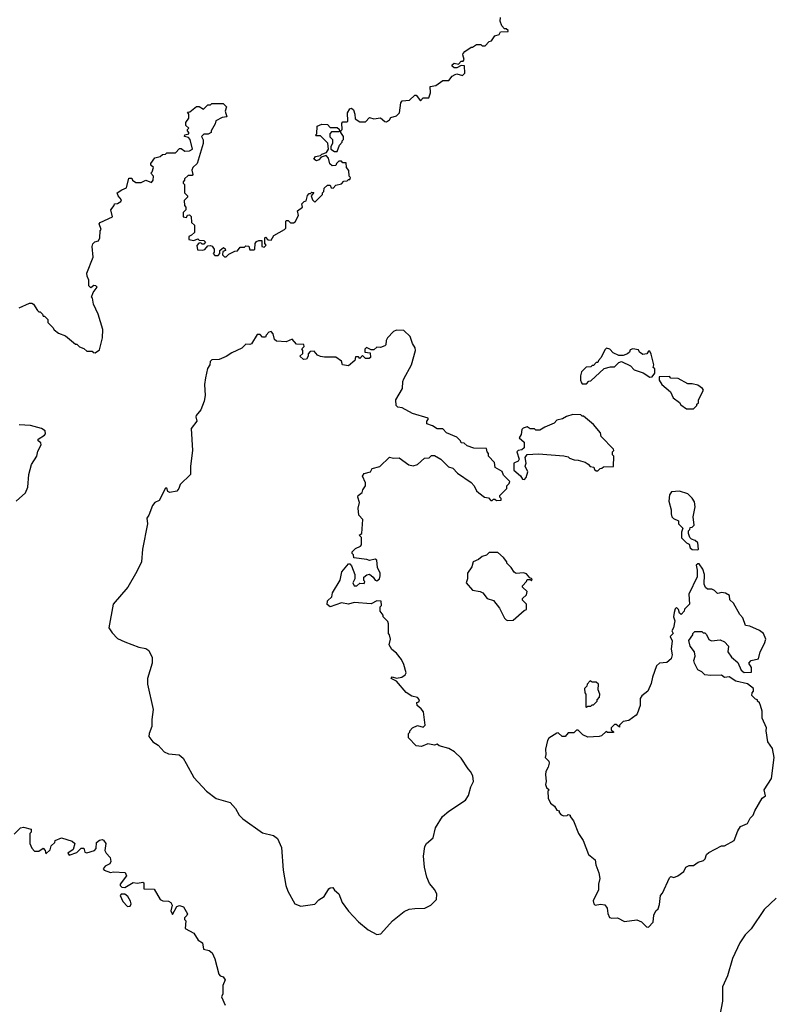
# Model space of a CAD drawing. Extents: x 2087054 to 2277909, y 548907 to 753496.
# Tile 402 of 444: x 2234699 to 2240066, y 687042 to 694036. Entities that reach past the tile are written whole.
import ezdxf

# ---------------------------------------------------------------- set-up
doc = ezdxf.new("R2010")
doc.units = 0

msp = doc.modelspace()

# ---------------------------------------------------------------- linework, layer by layer
at = {"layer": '0CON20XD'}
for points in [[(2235425, 692827.5), (2235458.3, 692841.7), (2235475, 692910), (2235495, 692910), (2235500, 692895), (2235525, 692880), (2235561.7, 692878.3), (2235595, 692896.7), (2235635, 692880), (2235647.5, 692895), (2235650, 692925), (2235630, 692945), (2235640, 692955), (2235650, 692985), (2235631.7, 693001.7), (2235630, 693015), (2235660, 693055), (2235697, 693063), (2235713, 693077), (2235735, 693080), (2235745, 693090), (2235805, 693090), (2235835, 693120), (2235845, 693120), (2235872.5, 693102.5), (2235906.4, 693103.6), (2235927.5, 693115), (2235910, 693185), (2235898.3, 693198.3), (2235870, 693205), (2235871.7, 693218.3), (2235900, 693225), (2235900, 693235), (2235890, 693245), (2235890, 693255), (2235900, 693265), (2235880, 693285), (2235880, 693305), (2235900, 693335), (2235900, 693365), (2235891.7, 693378.3), (2235908.3, 693381.7), (2235955, 693420), (2235975, 693420), (2236005, 693400), (2236035, 693430), (2236055, 693430), (2236065, 693440), (2236145, 693440), (2236167, 693417), (2236157.5, 693385), (2236170, 693345), (2236138.3, 693341.7), (2236091.7, 693318.3), (2236087.5, 693295), (2236060, 693245), (2236060, 693235), (2236037, 693223), (2236008.3, 693221.7), (2235990, 693205), (2236001.7, 693181.7), (2236003.3, 693155), (2235960, 693015), (2235930, 692985), (2235923, 692967), (2235930, 692935), (2235925, 692930), (2235895, 692930), (2235870, 692905), (2235870, 692895), (2235860, 692885), (2235860, 692875), (2235870, 692865), (2235870, 692805), (2235890, 692785), (2235890, 692775), (2235868.3, 692751.7), (2235870, 692715), (2235880, 692705), (2235880, 692685), (2235860, 692665), (2235860, 692635), (2235885, 692630), (2235891.7, 692648.3), (2235905, 692650), (2235917, 692637), (2235920, 692595), (2235940, 692575), (2235940, 692525), (2235920, 692505), (2235900, 692495), (2235900, 692475), (2235935, 692467.5), (2235965, 692480), (2235975, 692470), (2236007, 692467), (2236020, 692455), (2236008.3, 692441.7), (2235995, 692440), (2235985, 692450), (2235971.7, 692448.3), (2235958.3, 692431.7), (2235961.7, 692401.7), (2235995, 692397.5), (2236015, 692402.5), (2236035, 692430), (2236055, 692432.5), (2236066.4, 692426.4), (2236080, 692405), (2236080, 692385), (2236072.5, 692375), (2236085, 692360), (2236108.3, 692361.7), (2236120, 692375), (2236120, 692395), (2236147, 692417), (2236158.3, 692408.3), (2236160, 692395), (2236141.7, 692388.3), (2236140, 692365), (2236155, 692350), (2236165, 692350), (2236185, 692370), (2236228.3, 692391.7), (2236247, 692393), (2236265, 692420), (2236295, 692420), (2236305, 692430), (2236326.4, 692426.4), (2236335, 692400), (2236365, 692400), (2236370, 692405), (2236372.5, 692445), (2236380.7, 692459.3), (2236398.3, 692468.3), (2236418.3, 692468.3), (2236420, 692425), (2236435, 692420), (2236450, 692435), (2236440, 692445), (2236440, 692485), (2236445, 692490), (2236461.7, 692471.7), (2236485, 692470), (2236505, 692502.5), (2236580, 692545), (2236590, 692555), (2236590, 692605), (2236595, 692610), (2236605, 692610), (2236622.5, 692592.5), (2236645, 692592.5), (2236655, 692600), (2236680, 692645), (2236673, 692677), (2236707, 692703), (2236703, 692727), (2236720, 692745), (2236735, 692750), (2236743, 692787), (2236755, 692800), (2236765, 692800), (2236775, 692810), (2236788.3, 692808.3), (2236770, 692785), (2236780, 692755), (2236795, 692740), (2236850, 692795), (2236850, 692805), (2236860, 692815), (2236861.7, 692838.3), (2236885, 692860), (2236905, 692860), (2236911.7, 692841.7), (2236925, 692840), (2236945, 692860), (2236985, 692870), (2237001.7, 692888.3), (2237025, 692890), (2237035, 692900), (2237045, 692900), (2237050, 692915), (2237040, 692925), (2237037.5, 692965), (2237020, 692985), (2237018.3, 693018.3), (2236995, 693020), (2236985, 693030), (2236965, 693030), (2236950, 693015), (2236945, 693000), (2236918.3, 692998.3), (2236901.7, 693011.7), (2236891.7, 693051.7), (2236875, 693070), (2236841.7, 693058.3), (2236825, 693040), (2236807, 693033), (2236787.5, 693045), (2236800, 693065), (2236835, 693070), (2236845, 693080), (2236878.3, 693091.7), (2236892.5, 693115), (2236888.3, 693158.3), (2236835, 693210), (2236805, 693210), (2236800, 693215), (2236810, 693225), (2236811.7, 693278.3), (2236845, 693292.5), (2236885, 693290), (2236905, 693270), (2236955, 693270), (2236968.3, 693258.3), (2236970, 693245), (2236965, 693240), (2236915, 693240), (2236902.5, 693225), (2236902.5, 693202.5), (2236920, 693185), (2236920, 693155), (2236910, 693135), (2236910, 693115), (2236935, 693100), (2236955, 693100), (2236970, 693145), (2236990, 693165), (2236990, 693175), (2237000, 693185), (2237000, 693205), (2236980, 693235), (2236980, 693245), (2236990, 693255), (2236988.3, 693301.7), (2236995, 693310), (2237025, 693310), (2237030, 693315), (2237027.5, 693375), (2237045, 693402.5), (2237057, 693407), (2237070, 693395), (2237080, 693365), (2237081.7, 693331.7), (2237115, 693310), (2237155, 693310), (2237185, 693340), (2237215, 693332.5), (2237261.7, 693338.3), (2237293, 693313), (2237305, 693310), (2237326.4, 693323.6), (2237335, 693340), (2237375, 693352.5), (2237397.5, 693375), (2237407.5, 693445), (2237415, 693460), (2237467, 693463), (2237505, 693500), (2237515, 693500), (2237545, 693460), (2237565, 693480), (2237605, 693480), (2237617.5, 693515), (2237615, 693560), (2237655, 693567.5), (2237705, 693602.5), (2237747, 693603), (2237770, 693635), (2237793, 693647), (2237805, 693650), (2237845, 693640), (2237860, 693655), (2237858.3, 693708.3), (2237835, 693710), (2237805, 693692.5), (2237785, 693692.5), (2237770, 693705), (2237770, 693715), (2237785, 693727.5), (2237815, 693720), (2237835, 693740), (2237848.3, 693741.7), (2237857.5, 693752.5), (2237847.5, 693785), (2237850, 693795), (2237860.7, 693809.3), (2237905, 693840), (2237915, 693840), (2237945, 693860), (2237975, 693860), (2237985, 693850), (2238005, 693850), (2238035, 693880), (2238050, 693885), (2238075, 693920), (2238105, 693930), (2238115, 693950), (2238168.3, 693951.7), (2238168.3, 693958.3), (2238155, 693970), (2238141.7, 693971.7), (2238123, 693993), (2238112.5, 694025), (2238115, 694050)], [(2234695, 691990), (2234768.3, 692021.7), (2234785, 692022.5), (2234797.5, 692015), (2234825, 691970), (2234835, 691960), (2234845, 691960), (2234860, 691945), (2234865, 691930), (2234875, 691930), (2234888.3, 691918.3), (2234900, 691905), (2234900, 691885), (2234935, 691850), (2234943.6, 691833.6), (2234975, 691810), (2235025, 691790), (2235095, 691730), (2235105, 691730), (2235123, 691713), (2235155, 691700), (2235175, 691680), (2235215, 691680), (2235221.7, 691671.7), (2235235, 691670), (2235265, 691690), (2235287.5, 691775), (2235290, 691835), (2235257.5, 691945), (2235222.5, 692015), (2235217, 692057), (2235210, 692065), (2235221.7, 692098.3), (2235250, 692135), (2235240, 692145), (2235225, 692146.7), (2235205, 692130), (2235190, 692145), (2235190, 692185), (2235177.5, 692215), (2235176.7, 692235), (2235221.7, 692348.3), (2235213.3, 692425), (2235217.5, 692442.5), (2235233, 692457), (2235260, 692465), (2235267.5, 692485), (2235270, 692535), (2235277.5, 692545), (2235262.5, 692585), (2235270, 692595), (2235357.5, 692635), (2235347.5, 692685), (2235370, 692715), (2235371.7, 692728.3), (2235395, 692730), (2235417.5, 692745), (2235422.5, 692755), (2235397.5, 692785), (2235392.5, 692805), (2235425, 692827.5)], [(2237235, 687536.7), (2237265, 687542.5), (2237346.7, 687635), (2237429.3, 687700.7), (2237465, 687716.7), (2237505, 687723.3), (2237576.4, 687723.6), (2237620, 687745), (2237660, 687785), (2237662.5, 687825), (2237647.5, 687855), (2237610.5, 687900.5), (2237591.2, 687945), (2237573.8, 688015), (2237568, 688095), (2237577.7, 688162.3), (2237588.8, 688185), (2237636.2, 688225), (2237653.3, 688295), (2237702.5, 688375), (2237746.4, 688413.6), (2237865, 688492.5), (2237886.7, 688525), (2237903.6, 688586.4), (2237922.5, 688625), (2237917.5, 688665), (2237902.5, 688695), (2237883.9, 688713.9), (2237835, 688790), (2237787.5, 688835), (2237747.7, 688857.7), (2237678.3, 688878.3), (2237665, 688890), (2237645, 688882.5), (2237598.3, 688891.7), (2237553, 688873), (2237515, 688877.5), (2237460, 688935), (2237460, 688965), (2237470, 688975), (2237470, 688985), (2237490, 689005), (2237525, 689022.5), (2237565, 689010), (2237580, 689025), (2237568.3, 689118.3), (2237551.7, 689141.7), (2237522.5, 689165), (2237520, 689185), (2237535, 689190), (2237540, 689205), (2237525, 689220), (2237485, 689230), (2237445, 689257.5), (2237375, 689336.7), (2237337.5, 689355), (2237345, 689366.7), (2237375, 689358.8), (2237414.4, 689365.6), (2237438.3, 689381.7), (2237443.6, 689396.4), (2237428, 689455), (2237411.2, 689491.2), (2237375.9, 689535.9), (2237342.3, 689562.3), (2237322.5, 689595), (2237332.5, 689635), (2237327, 689667), (2237320, 689675), (2237320, 689745), (2237315, 689760), (2237280, 689795), (2237280, 689805), (2237260, 689835), (2237260, 689865), (2237270, 689875), (2237266.4, 689906.4), (2237235, 689907.5), (2237195, 689887.5), (2237076.1, 689896.1), (2237035, 689884), (2236986.1, 689893.9), (2236905, 689866.2), (2236882.5, 689882.5), (2236885, 689906.7), (2236916.7, 689935), (2236921.2, 689965), (2236975.9, 690054.1), (2236986.4, 690113.6), (2237035, 690170), (2237045, 690170), (2237056.1, 690156.1), (2237078.8, 690095), (2237080, 690065), (2237066.2, 690035), (2237075, 690013.3), (2237095, 690013.3), (2237115, 690032.5), (2237145, 690030), (2237150, 690045), (2237143, 690053), (2237142.5, 690075), (2237165, 690093.3), (2237185, 690096), (2237210.8, 690075), (2237224.1, 690054.1), (2237235, 690048.8), (2237253.8, 690065), (2237260, 690085), (2237258.8, 690105), (2237241.2, 690145), (2237235, 690197.5), (2237225, 690202.5), (2237185, 690194.2), (2237165, 690202), (2237073, 690213), (2237070, 690235), (2237060, 690245), (2237060, 690255), (2237085, 690280), (2237120, 690295), (2237127.5, 690305), (2237127, 690357), (2237110, 690375), (2237130, 690385), (2237137.5, 690485), (2237107, 690517), (2237103.3, 690565), (2237112.5, 690605), (2237100, 690645), (2237104.1, 690655.9), (2237133, 690677), (2237137.5, 690695), (2237156.4, 690723.6), (2237156.4, 690746.4), (2237133.9, 690793.9), (2237145, 690812.5), (2237190, 690825), (2237203, 690847), (2237258.3, 690861.7), (2237325, 690927.5), (2237355, 690920), (2237395, 690922.5), (2237463.8, 690873.8), (2237495, 690866.7), (2237525, 690876.7), (2237575, 690920), (2237607, 690923), (2237625, 690940), (2237645, 690940), (2237690, 690915), (2237745, 690860), (2237775, 690850), (2237810, 690815), (2237905, 690747.5), (2237927.5, 690725), (2237945, 690690), (2237960, 690675), (2238000, 690645), (2238028.3, 690638.3), (2238045, 690620), (2238055, 690620), (2238065, 690630), (2238075, 690630), (2238085, 690620), (2238118.3, 690621.7), (2238120, 690635), (2238110, 690645), (2238110, 690655), (2238160, 690705), (2238160, 690725), (2238175, 690740), (2238180, 690755), (2238135, 690800), (2238126.4, 690826.4), (2238077.5, 690855), (2238070.7, 690890.7), (2238030, 690935), (2238030, 690955), (2238020, 690965), (2238015, 690990), (2237925, 690992.5), (2237878.3, 691008.3), (2237857, 691027), (2237835, 691030), (2237830, 691045), (2237805, 691070), (2237731.7, 691101.7), (2237705, 691130), (2237665, 691130), (2237631.7, 691151.7), (2237590, 691165), (2237590, 691185), (2237600, 691195), (2237600, 691205), (2237488.3, 691238.3), (2237415, 691277.5), (2237385, 691283.3), (2237372.5, 691295), (2237370, 691335), (2237417.5, 691415), (2237420, 691465), (2237426.7, 691485), (2237483.3, 691585), (2237510, 691685), (2237507.5, 691705), (2237490, 691735), (2237472.5, 691785), (2237428.3, 691828.3), (2237375, 691830), (2237355, 691820), (2237312.5, 691775), (2237303, 691757), (2237300, 691725), (2237291.7, 691718.3), (2237261.7, 691708.3), (2237235, 691710), (2237215, 691690), (2237195, 691690), (2237161.7, 691708.3), (2237150, 691695), (2237150, 691675), (2237188.3, 691668.3), (2237190, 691635), (2237181.7, 691628.3), (2237155, 691630), (2237135, 691650), (2237115, 691630), (2237105, 691640), (2237085, 691640), (2237080, 691615), (2237035, 691577.5), (2236993, 691583), (2236985, 691610), (2236945, 691637.5), (2236865, 691637.5), (2236835, 691643.3), (2236815, 691652.5), (2236791.7, 691681.7), (2236761.7, 691678.3), (2236748.3, 691661.7), (2236747.5, 691645), (2236736.4, 691623.6), (2236715, 691622.5), (2236690, 691645), (2236710, 691665), (2236710, 691685), (2236702.5, 691697.5), (2236711.7, 691708.3), (2236720, 691715), (2236718.3, 691728.3), (2236665, 691730), (2236635, 691767.5), (2236593, 691747), (2236523, 691753), (2236510, 691765), (2236500, 691805), (2236485, 691820), (2236470, 691815), (2236450, 691795), (2236445, 691780), (2236425, 691780), (2236408.3, 691798.3), (2236385, 691800), (2236345, 691732.5), (2236335, 691727.5), (2236305, 691730), (2236277, 691703), (2236205, 691670), (2236165, 691642.5), (2236115, 691622.5), (2236065, 691620), (2236051.7, 691608.3), (2236050, 691585), (2236033, 691557), (2236018.3, 691491.7), (2236012.5, 691445), (2236016.4, 691366.4), (2236010, 691325), (2235986.7, 691265), (2235953.3, 691225), (2235950, 691215), (2235956.7, 691185), (2235918.3, 691131.7), (2235926, 690975), (2235912, 690865), (2235912.5, 690805), (2235840, 690735), (2235830, 690705), (2235815, 690687.5), (2235765, 690677.5), (2235752.5, 690685), (2235745, 690707.5), (2235735, 690707.5), (2235689.3, 690620.7), (2235660, 690605), (2235642.5, 690585), (2235617.5, 690515), (2235602.5, 690495), (2235605.8, 690455), (2235572, 690275), (2235564.2, 690185), (2235532, 690115), (2235466.7, 690005), (2235364.2, 689885), (2235331.2, 689715), (2235355, 689680), (2235395, 689641.2), (2235445, 689616), (2235545, 689578.8), (2235595, 689570), (2235617.5, 689555), (2235640, 689505), (2235641.2, 689465), (2235608, 689355), (2235605.9, 689315.9), (2235647.5, 689135), (2235637.1, 689065), (2235637.1, 689015), (2235618.6, 688965), (2235617.5, 688945), (2235645, 688906.2), (2235682.7, 688882.7), (2235724.2, 688834.2), (2235755, 688821.2), (2235832.7, 688812.7), (2235860.5, 688790.5), (2235881.4, 688751.4), (2235935, 688653.8), (2236025, 688556), (2236095, 688504.2), (2236195, 688476.2), (2236232.1, 688432.1), (2236258.8, 688385), (2236285, 688358.8), (2236425, 688260), (2236501.7, 688241.7), (2236530.3, 688220.3), (2236559.2, 688155), (2236571.4, 687995), (2236590.6, 687885), (2236604.6, 687844.6), (2236653.3, 687755), (2236695, 687740), (2236795, 687752.5), (2236825, 687783.3), (2236861.7, 687808.3), (2236895, 687861.2), (2236905, 687870), (2236922.5, 687872.5), (2236935, 687852.5), (2236965.8, 687825.8), (2236990, 687765), (2237035, 687703.3), (2237105, 687626.7), (2237175, 687570), (2237235, 687536.7)], [(2238725, 691450), (2238741.7, 691468.3), (2238755, 691470), (2238851.7, 691558.3), (2238895, 691570), (2238925, 691570), (2238955, 691600), (2238975, 691607.5), (2239037, 691577), (2239065, 691547.5), (2239128, 691528), (2239175, 691497.5), (2239191.7, 691498.3), (2239210, 691525), (2239210, 691555), (2239200, 691565), (2239202.5, 691585), (2239185, 691660), (2239175, 691680), (2239165, 691680), (2239155, 691662.5), (2239125, 691657.5), (2239102.5, 691675), (2239095, 691690), (2239055, 691697.5), (2239035, 691690), (2239030, 691675), (2239017, 691663), (2238985, 691650), (2238955, 691650), (2238915, 691670), (2238890, 691695), (2238868.3, 691701.7), (2238855, 691690), (2238830, 691635), (2238810, 691615), (2238805, 691600), (2238795, 691600), (2238775, 691580), (2238765, 691580), (2238755, 691570), (2238723, 691567), (2238690, 691535), (2238682.5, 691505), (2238682.5, 691475), (2238690, 691455), (2238695, 691450), (2238725, 691450)], [(2239485, 691272.5), (2239510, 691295), (2239510, 691305), (2239520, 691315), (2239520, 691335), (2239557, 691403), (2239550, 691415), (2239515, 691440), (2239475, 691450), (2239445, 691450), (2239376.4, 691486.4), (2239325, 691490), (2239315, 691500), (2239241.7, 691498.3), (2239242.5, 691475), (2239260, 691445), (2239323, 691393), (2239340.7, 691350.7), (2239385, 691317.5), (2239395, 691300), (2239435, 691272.5), (2239485, 691272.5)], [(2238285, 690770), (2238297, 690783), (2238307.5, 690825), (2238290, 690865), (2238297.5, 690885), (2238290, 690925), (2238303, 690947), (2238385, 690952.5), (2238565, 690937.5), (2238595, 690930), (2238605, 690920), (2238638.3, 690908.3), (2238665, 690907.5), (2238715, 690892.5), (2238738.3, 690878.3), (2238751.7, 690861.7), (2238778.3, 690858.3), (2238781.7, 690841.7), (2238795, 690830), (2238805, 690830), (2238821.7, 690848.3), (2238835, 690850), (2238845, 690860), (2238918.3, 690861.7), (2238920, 690935), (2238910, 690945), (2238910, 690965), (2238920, 690975), (2238917.5, 690985), (2238830, 691075), (2238825, 691100), (2238775, 691160), (2238705, 691220), (2238695, 691220), (2238685, 691230), (2238628.3, 691231.7), (2238583, 691217), (2238555, 691200), (2238515, 691190), (2238495, 691170), (2238428.3, 691141.7), (2238395, 691120), (2238365, 691120), (2238355, 691130), (2238325, 691130), (2238305, 691142.5), (2238275, 691133.3), (2238266.7, 691125), (2238261.7, 691088.3), (2238247.5, 691065), (2238282.5, 691035), (2238282.5, 690995), (2238265, 690980), (2238240, 690975), (2238230, 690965), (2238247.5, 690915), (2238239.3, 690900.7), (2238210, 690885), (2238210, 690835), (2238256.4, 690796.4), (2238271.7, 690771.7), (2238285, 690770)], [(2234673.9, 690616.1), (2234740, 690675), (2234756.2, 690715), (2234763.3, 690805), (2234783, 690877), (2234820, 690935), (2234828.3, 690971.7), (2234852.5, 691015), (2234850, 691030), (2234830, 691045), (2234830, 691055), (2234876.4, 691083.6), (2234882.5, 691095), (2234880, 691115), (2234855, 691132.5), (2234775, 691153.3), (2234695, 691158.8)], [(2239515, 690270), (2239520, 690275), (2239515, 690320), (2239497, 690337), (2239470, 690345), (2239458.3, 690358.3), (2239450, 690385), (2239450, 690405), (2239460, 690415), (2239461.7, 690428.3), (2239475, 690430), (2239490, 690445), (2239482.5, 690505), (2239497.5, 690575), (2239491.7, 690611.7), (2239476.4, 690636.4), (2239445, 690667.5), (2239385, 690687.5), (2239328.3, 690681.7), (2239315, 690660), (2239310, 690615), (2239327.5, 690555), (2239326.7, 690525), (2239332.5, 690505), (2239343.6, 690493.6), (2239380, 690475), (2239380, 690455), (2239410, 690425), (2239400, 690395), (2239400, 690355), (2239435, 690320), (2239455, 690310), (2239462.5, 690285), (2239475, 690272.5), (2239515, 690270)], [(2238165, 689767.5), (2238205, 689770), (2238281.7, 689838.3), (2238300, 689845), (2238300, 689885), (2238271.7, 689911.7), (2238270, 689925), (2238298.8, 689951.2), (2238303.3, 689975), (2238270, 690005), (2238270, 690015), (2238300, 690045), (2238305, 690060), (2238325, 690060), (2238335, 690050), (2238340, 690065), (2238321.7, 690071.7), (2238298.3, 690098.3), (2238277, 690107), (2238225, 690102.5), (2238210.7, 690110.7), (2238190, 690145), (2238160, 690175), (2238160, 690185), (2238136.4, 690216.4), (2238095, 690250), (2238035, 690250), (2238015, 690232.5), (2237985, 690222.5), (2237958.3, 690201.7), (2237920, 690185), (2237911.7, 690148.3), (2237880, 690105), (2237880, 690065), (2237870, 690035), (2237915, 689982.5), (2237970, 689975), (2237990, 689965), (2238020, 689925), (2238065, 689910), (2238107.5, 689855), (2238142.5, 689785), (2238153.6, 689773.6), (2238165, 689767.5)], [(2239165, 687590), (2239200, 687625), (2239202.5, 687675), (2239217.5, 687705), (2239235, 687720), (2239245, 687750), (2239250, 687815), (2239265, 687830), (2239315, 687940), (2239325, 687950), (2239345, 687942.5), (2239375, 687953.8), (2239415.9, 687984.1), (2239430, 688015), (2239455, 688027.5), (2239485, 688027.5), (2239519.3, 688050.7), (2239556.1, 688063.9), (2239567.5, 688075), (2239577.5, 688105), (2239595, 688120), (2239685, 688167.5), (2239705, 688167.5), (2239773.9, 688206.1), (2239800, 688275), (2239820, 688305), (2239870, 688325), (2239887.5, 688365), (2239910, 688385), (2239920, 688415), (2239973.9, 688506.1), (2239997, 688523), (2239986.7, 688565), (2240040, 688645), (2240058, 688795), (2240047.7, 688857.7), (2240014, 688905), (2240001.2, 688985), (2240004, 689005), (2239974, 689075), (2239974, 689125), (2239962, 689165), (2239955, 689182.5), (2239940, 689195), (2239940, 689205), (2239925, 689210), (2239900, 689235), (2239903.3, 689255), (2239912.5, 689265), (2239912.5, 689285), (2239868.3, 689318.3), (2239785, 689336.2), (2239737.7, 689367.7), (2239705, 689363.8), (2239685, 689380), (2239605, 689376.7), (2239565, 689382.5), (2239545, 689402.5), (2239515, 689417.5), (2239492.5, 689465), (2239487.5, 689485), (2239496.7, 689515), (2239492.5, 689545), (2239462.5, 689585), (2239452.5, 689625), (2239480, 689665), (2239480, 689675), (2239495, 689690), (2239545, 689690), (2239555, 689680), (2239565, 689680), (2239578.3, 689668.3), (2239593.3, 689633.3), (2239613.6, 689623.6), (2239675, 689630), (2239706.4, 689616.4), (2239733.3, 689585), (2239730, 689545), (2239755, 689507.5), (2239799.3, 689469.3), (2239823.3, 689415), (2239845, 689397.5), (2239898.3, 689401.7), (2239896.7, 689435), (2239877.5, 689465), (2239895, 689483.3), (2239946.7, 689495), (2239960, 689545), (2239990, 689605), (2239998.8, 689635), (2239982.5, 689675), (2239955, 689697.5), (2239885, 689727.5), (2239853.6, 689733.6), (2239836.1, 689786.1), (2239815, 689810), (2239770.7, 689890.7), (2239742.5, 689915), (2239740, 689945), (2239713, 689963), (2239685, 689967.5), (2239668.3, 689961.7), (2239655, 689960), (2239635, 689980), (2239615, 689990), (2239585, 689990), (2239571.7, 690001.7), (2239560, 690025), (2239562.5, 690095), (2239551.7, 690131.7), (2239525, 690170), (2239515, 690170), (2239505, 690160), (2239512.5, 690125), (2239511.7, 690078.3), (2239452.5, 689955), (2239457.5, 689885), (2239421.7, 689848.3), (2239420, 689835), (2239398.3, 689811.7), (2239385, 689820), (2239380, 689845), (2239365, 689860), (2239355, 689850), (2239347.5, 689825), (2239343.3, 689795), (2239352.5, 689765), (2239342.5, 689715), (2239332.5, 689695), (2239340, 689675), (2239320, 689655), (2239333, 689623), (2239326.7, 689565), (2239333.3, 689525), (2239326.7, 689495), (2239295, 689470), (2239244.1, 689465.9), (2239222.5, 689445), (2239193.6, 689366.4), (2239185, 689320), (2239161.2, 689265), (2239118.3, 689231.7), (2239106.7, 689215), (2239106.7, 689165), (2239086.2, 689105), (2239077.5, 689095), (2239025, 689057.5), (2238985, 689050), (2238960, 689025), (2238960, 689010), (2238935, 689030), (2238925, 689030), (2238900, 689005), (2238901.7, 688991.7), (2238918.3, 688978.3), (2238917, 688973), (2238875, 688972.5), (2238865, 688980), (2238830.7, 688949.3), (2238816.1, 688943.9), (2238735, 688940), (2238700, 688955), (2238665, 688990), (2238655, 688990), (2238635, 688970), (2238595, 688970), (2238573, 688943), (2238553, 688943), (2238525, 688970), (2238515, 688967.5), (2238457, 688933), (2238447.5, 688915), (2238433, 688853), (2238437.5, 688815), (2238432.5, 688795), (2238458.3, 688768.3), (2238461.2, 688755), (2238453.9, 688726.1), (2238436.7, 688695), (2238433.3, 688675), (2238440, 688625), (2238433.3, 688603.3), (2238441.7, 688581.7), (2238460, 688565), (2238450, 688555), (2238452.5, 688505), (2238470.7, 688470.7), (2238498.3, 688448.3), (2238515, 688420), (2238530, 688415), (2238530, 688405), (2238545, 688387.5), (2238565, 688380), (2238587, 688383), (2238595, 688390), (2238610, 688385), (2238610, 688375), (2238633.3, 688345), (2238667.5, 688255), (2238702.5, 688205), (2238738.8, 688105), (2238787.7, 688067.7), (2238791.7, 688031.7), (2238813.8, 687975), (2238820, 687935), (2238810, 687895), (2238810, 687855), (2238773.6, 687776.4), (2238777.5, 687755), (2238787, 687747), (2238825, 687753.3), (2238855, 687747.5), (2238872.5, 687725), (2238877, 687687), (2238888.3, 687658.3), (2238905, 687653.3), (2238945, 687656.7), (2238995, 687630), (2239081.7, 687641.7), (2239117, 687627), (2239151.7, 687591.7), (2239165, 687590)], [(2238725, 689150), (2238735, 689160), (2238755, 689160), (2238765, 689170), (2238775, 689170), (2238800, 689195), (2238800, 689205), (2238817, 689223), (2238820, 689245), (2238807.5, 689275), (2238810, 689315), (2238795, 689330), (2238765, 689330), (2238751.7, 689338.3), (2238730, 689315), (2238728.3, 689301.7), (2238710, 689285), (2238713, 689253), (2238720, 689245), (2238720, 689155), (2238725, 689150)], [(2234659.3, 688250.7), (2234703.9, 688296.1), (2234725, 688300), (2234780, 688285), (2234780, 688265), (2234770, 688255), (2234770, 688185), (2234785, 688150), (2234805, 688130), (2234835, 688130), (2234865, 688150), (2234880, 688135), (2234885, 688110), (2234915, 688140), (2234921.7, 688168.3), (2234948.3, 688191.7), (2234950, 688205), (2234995, 688223.3), (2235071.7, 688201.7), (2235090, 688185), (2235078.3, 688141.7), (2235040, 688115), (2235051.7, 688101.7), (2235105, 688120), (2235125, 688140), (2235135, 688150), (2235155, 688150), (2235163, 688123), (2235175, 688117.5), (2235230, 688135), (2235241.7, 688148.3), (2235245, 688190), (2235265, 688207.5), (2235285, 688212.5), (2235295, 688207.5), (2235310, 688185), (2235303.6, 688133.6), (2235312.5, 688115), (2235342.5, 688085), (2235346, 688055), (2235339.3, 688040.7), (2235307, 688023), (2235292.5, 688005), (2235300, 687995), (2235345, 687977.5), (2235365, 687982.5), (2235448.3, 687978.3), (2235457.5, 687955), (2235412.5, 687895), (2235412.5, 687885), (2235423.6, 687873.6), (2235445, 687872.5), (2235505, 687906.7), (2235536.7, 687903.3), (2235575, 687910), (2235580, 687905), (2235581.7, 687861.7), (2235655, 687860), (2235697, 687787), (2235715, 687776.7), (2235755, 687773.3), (2235772.5, 687765), (2235782.5, 687745), (2235773.3, 687705), (2235785, 687680), (2235815, 687737.5), (2235835, 687742.5), (2235863, 687733), (2235890, 687685), (2235887, 687673), (2235870, 687655), (2235870, 687645), (2235880, 687635), (2235875, 687580), (2235935, 687546.7), (2235967, 687497), (2235998.3, 687478.3), (2236005, 687432.5), (2236045, 687423.3), (2236066.4, 687406.4), (2236086.2, 687365), (2236112.5, 687255), (2236123, 687243), (2236145, 687237.5), (2236157.5, 687215), (2236142.5, 687175), (2236143, 687117), (2236132.5, 687095), (2236157.5, 687035)], [(2235465, 687737.5), (2235485, 687740), (2235490, 687755), (2235486.7, 687775), (2235467.3, 687807.3), (2235445, 687823.3), (2235420, 687825), (2235412.5, 687815), (2235431.2, 687771.2), (2235465, 687737.5)], [(2240072.5, 687795), (2239987.5, 687715), (2239895, 687577.5), (2239852.5, 687535), (2239815, 687477.5), (2239762.3, 687367.7), (2239726.7, 687245), (2239692.5, 687165), (2239690.8, 687065), (2239673.3, 686965)]]:
    msp.add_lwpolyline(points, dxfattribs=at)

doc.saveas('drawing.dxf')
